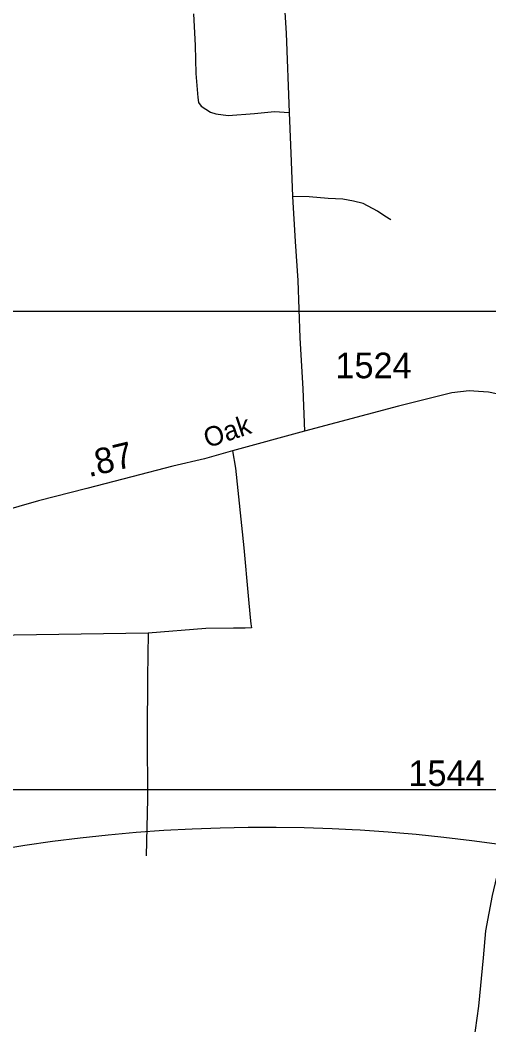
# Model space of a CAD drawing. Extents: x 2220236 to 2384410, y 720751 to 894131.
# Drawn here: x 2336718 to 2339006, y 831981 to 836885 of the extents above; entities that cross this region are included whole.
import ezdxf

# ---------------------------------------------------------------- set-up
doc = ezdxf.new("R2010")
doc.units = 0
doc.layers.add('Default', color=7, linetype='Continuous')

msp = doc.modelspace()

# ---------------------------------------------------------------- linework, layer by layer
at = {"layer": 'Default'}
msp.add_line((2323179.2, 833130.1), (2374393.9, 833129.7), dxfattribs=at)
for points in [[(2337876.7, 837591.6), (2337901.1, 837539.2), (2337923.8, 837502.5), (2337967.4, 837434.5), (2337979.6, 837397.8), (2337988.4, 837348.9), (2337991.9, 837266.9), (2337998.8, 837106.3), (2338016.3, 836821.7), (2338030.2, 836434.1)], [(2337564, 836915.8), (2337571.8, 836760), (2337575.5, 836624.1), (2337585, 836506.3), (2337589.1, 836482.2), (2337601.5, 836464.3), (2337647.7, 836435), (2337673.8, 836427.3), (2337734, 836419.9), (2337861.8, 836429.5), (2337959.7, 836438.7), (2338030.2, 836434.1)], [(2338030.2, 836434.1), (2338040.7, 836195), (2338046.5, 836023.9)], [(2338527.8, 835909.7), (2338497.6, 835927.3), (2338461.4, 835952.8), (2338392.8, 835990), (2338344.7, 836001.5), (2338292.7, 836010.8), (2338220.6, 836014), (2338128.6, 836022.9), (2338046.5, 836023.9)], [(2338046.5, 836023.9), (2338060.4, 835804.3), (2338073.4, 835614.2), (2338082.6, 835334.3), (2338097.9, 835084.8), (2338106.1, 834878.7)], [(2329807.7, 835464.4), (2346103.7, 835464.4), (2346103.7, 816974.9), (2329807.7, 816974.9), (2329807.7, 835464.4)], [(2339081.4, 835053.2), (2339004.6, 835068.9), (2338955.8, 835072.4), (2338908.7, 835075.9), (2338824.9, 835065.5), (2338565, 835000.9), (2338106.1, 834878.7), (2337754.6, 834782.6), (2337618.5, 834744.2), (2337463.2, 834707.6), (2337262.6, 834655.2), (2337043.6, 834599.3), (2336808.1, 834538.2), (2336517.6, 834456.2), (2336374.5, 834410.8), (2336315.2, 834386.4), (2336242, 834351.4), (2336183.5, 834322.3), (2336100.9, 834274.6), (2335999.7, 834209.4), (2335921.8, 834150.1), (2335820.6, 834096.6), (2335659.5, 834044.2), (2335196, 833941.2)], [(2339081.4, 835053.2), (2339004.6, 835068.9), (2338955.8, 835072.4), (2338908.7, 835075.9), (2338824.9, 835065.5), (2338565, 835000.9), (2338106.1, 834878.7), (2337754.6, 834782.6), (2337618.5, 834744.2), (2337463.2, 834707.6), (2337262.6, 834655.2), (2337043.6, 834599.3), (2336808.1, 834538.2), (2336517.6, 834456.2), (2336374.5, 834410.8), (2336315.2, 834386.4), (2336242, 834351.4), (2336183.5, 834322.3), (2336100.9, 834274.6), (2335999.7, 834209.4), (2335921.8, 834150.1), (2335820.6, 834096.6), (2335659.5, 834044.2), (2335196, 833941.2)], [(2338915.2, 831779.7), (2338956.1, 832073.2), (2338978.8, 832308.9), (2338991.4, 832440.3), (2339023.2, 832612.7), (2339044.6, 832701.4), (2339055.5, 832751.1), (2339101.5, 832929.4), (2339145.4, 833091.9), (2339227.4, 833422.7), (2339319.5, 833751.9), (2339524, 834712.8), (2339565.8, 834875.2), (2339580.7, 834927.5)], [(2337754.6, 834782.6), (2337768.5, 834698.8), (2337810.4, 834309.5), (2337831.2, 834075.6), (2337839.9, 833969.1), (2337843.4, 833937.7), (2337846.9, 833918.5), (2337815.5, 833916.7), (2337759.7, 833916.7), (2337623.6, 833915), (2337342.7, 833892.3)], [(2337342.7, 833892.3), (2336688.5, 833883.6), (2336417.2, 833874.8), (2336228.7, 833859.1), (2336148.5, 833857.4), (2336115.3, 833852.1), (2336047.3, 833829.5), (2335952.7, 833731.5), (2335923, 833719.1), (2335873, 833708.4), (2335801.2, 833707.7), (2335651.3, 833693.8)], [(2337342.7, 833892.3), (2337339.1, 833678.1), (2337338.2, 833400.2), (2337340.1, 833084.3), (2337333.5, 832806.3)], [(2336605, 832836.1), (2336740.2, 832857.8), (2336875.8, 832877.2), (2337011.2, 832894.1), (2337147.5, 832908.7), (2337283.8, 832920.9), (2337420, 832930.8), (2337556.8, 832938.2), (2337693.5, 832943.2), (2337830.2, 832945.9), (2337967, 832946.2), (2338103.8, 832944.1), (2338240.5, 832939.6), (2338339.2, 832934.6), (2338377.2, 832932.8), (2338513.8, 832923.5), (2338552, 832920.2), (2338650.2, 832911.8), (2338786.2, 832897.8), (2338922, 832881.4), (2339057.5, 832862.6)], [(2336605, 832836.1), (2336740.2, 832857.8), (2336875.8, 832877.2), (2337011.2, 832894.1), (2337147.5, 832908.7), (2337283.8, 832920.9), (2337420, 832930.8), (2337556.8, 832938.2), (2337693.5, 832943.2), (2337830.2, 832945.9), (2337967, 832946.2), (2338103.8, 832944.1), (2338240.5, 832939.6), (2338339.2, 832934.6), (2338377.2, 832932.8), (2338513.8, 832923.5), (2338552, 832920.2), (2338650.2, 832911.8), (2338786.2, 832897.8), (2338922, 832881.4), (2339057.5, 832862.6)]]:
    msp.add_lwpolyline(points, dxfattribs=at)

# ---------------------------------------------------------------- texts
for s, p in [('1524', (2338256.7, 835136.8)), ('1544', (2338613.1, 833146.8))]:
    msp.add_text(s, height=125, dxfattribs=at).set_placement(p)
for s, height, rotation, p in [('Oak', 95, 18.6334, (2337632.4, 834795.4)), ('.87', 125, 13.5314, (2337053.1, 834653.8))]:
    msp.add_text(s, height=height, rotation=rotation, dxfattribs=at).set_placement(p)

doc.saveas('drawing.dxf')
